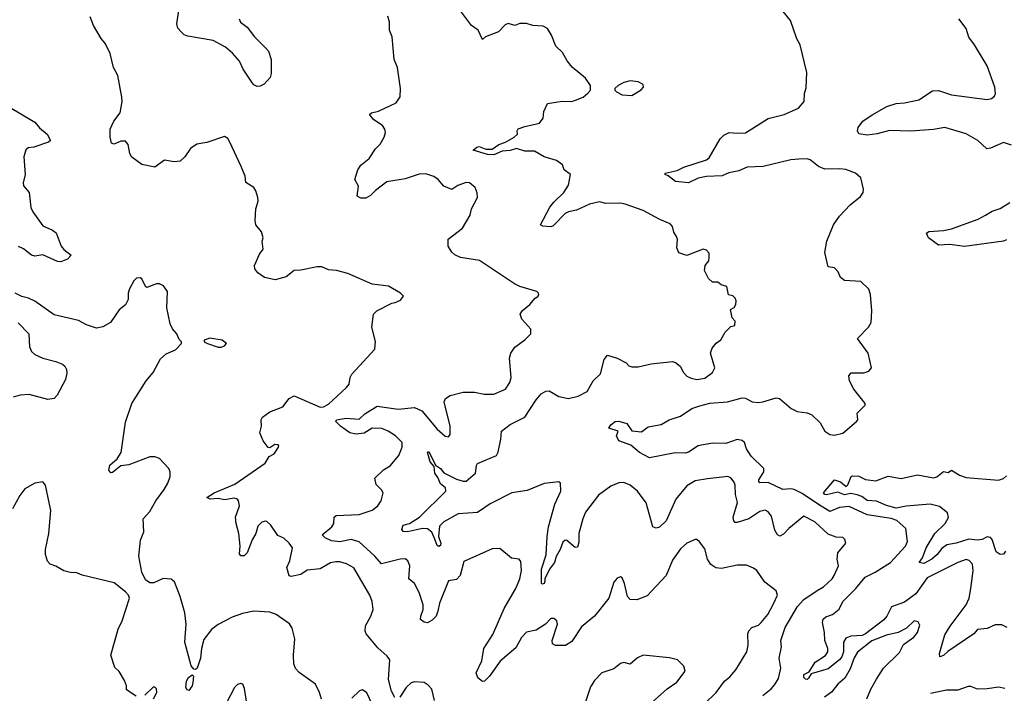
# Model space of a CAD drawing. Extents: x 2086813 to 2278017, y 548126 to 753336.
# Tile 306 of 461: x 2159422 to 2165491, y 703339 to 707490. Entities that reach past the tile are written whole.
import ezdxf

# ---------------------------------------------------------------- set-up
doc = ezdxf.new("R2010")
doc.units = 0

msp = doc.modelspace()

# ---------------------------------------------------------------- linework, layer by layer
at = {"layer": '0CON10XD'}
for points in [[(2160774.4, 707495), (2160782.9, 707475), (2160825, 707444.2), (2160870.6, 707385), (2160940, 707315), (2160955.6, 707295), (2160971.9, 707245), (2160972.3, 707157.7), (2160965.9, 707134.1), (2160928.3, 707091.7), (2160905, 707080), (2160885, 707078), (2160865, 707089.2), (2160853.1, 707105), (2160800, 707185), (2160776.9, 707235), (2160735, 707283.8), (2160691.2, 707321.2), (2160615, 707362.1), (2160458.2, 707388.2), (2160437, 707397), (2160417.7, 707415), (2160398.1, 707438.1), (2160390, 707465), (2160409.8, 707590.2)], [(2165285.3, 703984.7), (2165299.5, 704095), (2165294.2, 704135), (2165275, 704157.5), (2165255, 704162.9), (2165205, 704145.4), (2165015, 704051.6), (2164945, 703953.1), (2164875, 703900.3), (2164795, 703871.5), (2164766.4, 703815), (2164747.7, 703792.3), (2164635, 703705.4), (2164615, 703695.1), (2164545, 703690.6), (2164515, 703680), (2164499.7, 703655), (2164499.8, 703595), (2164489.8, 703565), (2164475, 703545.8), (2164405, 703490.3), (2164300.7, 703459.3), (2164285, 703432), (2164275, 703423.8), (2164265, 703425.8), (2164255, 703436.7), (2164255.6, 703455), (2164288.3, 703471.7), (2164325, 703530.7), (2164388.3, 703571.7), (2164402.5, 703595), (2164403.4, 703615), (2164384.2, 703665), (2164382.2, 703715), (2164369.6, 703775), (2164373.8, 703796.2), (2164390, 703810), (2164432, 703825), (2164472.1, 703857.9), (2164495.7, 703905), (2164575, 703984.7), (2164632.6, 704055), (2164695, 704085.2), (2164788.7, 704145), (2164880.8, 704245), (2164894, 704275), (2164884, 704355), (2164827.5, 704405), (2164793.2, 704416.8), (2164645, 704439.2), (2164535, 704490.6), (2164475, 704483.2), (2164415, 704458.9), (2164345, 704502.3), (2164245, 704570.1), (2164195, 704594.7), (2164175, 704599.6), (2164125, 704595.5), (2164035, 704637.3), (2163985, 704635.6), (2163977.5, 704645), (2163978.5, 704655), (2164007.9, 704705), (2164008.8, 704725), (2163931.1, 704801.1), (2163902.2, 704845), (2163889.7, 704885), (2163875, 704897.1), (2163845, 704902.3), (2163775, 704877.8), (2163695, 704880.6), (2163635, 704871.1), (2163605, 704863.3), (2163545, 704826), (2163525, 704820), (2163461.7, 704821.7), (2163305, 704791.2), (2163242.9, 704822.9), (2163188.3, 704868.3), (2163115.5, 704895.5), (2163100.8, 704925), (2163110, 704955), (2163053.8, 704973.8), (2163065, 704993.3), (2163092, 705015), (2163115, 705016.9), (2163165, 705002.2), (2163196.1, 704956.1), (2163255, 704950), (2163295, 704980.8), (2163375, 704996.2), (2163425.7, 705024.3), (2163495, 705046.4), (2163565, 705094), (2163615, 705111.2), (2163675, 705126.1), (2163785, 705134.5), (2163875, 705159.6), (2163895, 705158.5), (2163936.7, 705135), (2163975, 705131.8), (2164003.3, 705135), (2164085, 705160.5), (2164105.3, 705155.3), (2164177.5, 705095), (2164213.8, 705075), (2164275, 705066.7), (2164304, 705055), (2164356.9, 705006.9), (2164385, 704954.2), (2164415, 704934.4), (2164445, 704930.6), (2164495, 704942), (2164580, 705015), (2164588.8, 705025), (2164583.8, 705065), (2164593.3, 705075), (2164632.5, 705115), (2164633.3, 705125), (2164563, 705213), (2164536.7, 705265), (2164532.5, 705295), (2164547, 705313), (2164625, 705313.8), (2164655, 705323.3), (2164672.5, 705345), (2164652, 705435), (2164586.7, 705525), (2164654, 705595), (2164669.4, 705625), (2164674.5, 705695), (2164665.9, 705795.9), (2164655, 705828.8), (2164605.7, 705875.7), (2164505, 705882.5), (2164481.7, 705901.7), (2164466.1, 705936.1), (2164445, 705960), (2164405, 705967.5), (2164383.8, 706055), (2164396.2, 706125), (2164437.5, 706225), (2164475, 706280), (2164541.7, 706348.3), (2164605, 706400), (2164620, 706425), (2164622, 706445), (2164606.2, 706515), (2164573.2, 706543.2), (2164515, 706566.7), (2164475, 706571.9), (2164385, 706568.2), (2164345, 706585.4), (2164295, 706627.1), (2164275, 706632.7), (2164225, 706630), (2164175, 706625.4), (2164005, 706585.6), (2163905, 706581.4), (2163855, 706559.4), (2163793, 706547), (2163752.7, 706527.3), (2163655, 706523.8), (2163605, 706513.3), (2163545, 706484.6), (2163465, 706493.5), (2163418.3, 706528.3), (2163400, 706535), (2163400, 706545), (2163475, 706560), (2163515, 706580.8), (2163655, 706626), (2163671.7, 706638.3), (2163740, 706755), (2163761.4, 706778.6), (2163795, 706795.5), (2163848.9, 706791.1), (2163896.6, 706793.4), (2164035, 706880), (2164133.8, 706905), (2164221.4, 706945), (2164256.9, 706985), (2164260, 707035), (2164269.5, 707070.5), (2164273.6, 707163.6), (2164233.3, 707335), (2164212.3, 707372.3), (2164172.5, 707485), (2164082, 707595)], [(2163642.5, 703275), (2163715, 703344.4), (2163765.3, 703414.7), (2163798.8, 703441.2), (2163835.3, 703484.7), (2163904.6, 703595.4), (2163912.7, 703635), (2163910.4, 703705), (2163915.6, 703725), (2163934, 703745), (2163975, 703760), (2163992.9, 703775), (2164033.1, 703825), (2164069.1, 703890.9), (2164093.3, 703945), (2164085, 703970), (2164014.3, 704024.3), (2163965, 704096.2), (2163945, 704111.2), (2163901.7, 704128.3), (2163845, 704128), (2163748.8, 704108.8), (2163713, 704113), (2163683, 704133), (2163662, 704165), (2163645, 704230), (2163611.7, 704271.7), (2163596.1, 704286.1), (2163585, 704286.7), (2163535, 704264.2), (2163495, 704230), (2163445, 704160), (2163406.9, 704065), (2163289.5, 703940.5), (2163225, 703914.3), (2163185, 703918), (2163168, 703935), (2163150.8, 704015), (2163135, 704050), (2163125, 704056.2), (2163105, 704048.8), (2163084.2, 704025), (2163052.5, 703925), (2162964.3, 703815), (2162885, 703748.1), (2162825, 703659.2), (2162786.8, 703633.2), (2162725, 703633.3), (2162706.7, 703645), (2162704.2, 703665), (2162738, 703765), (2162733.3, 703785), (2162715, 703800), (2162695, 703800), (2162664, 703765), (2162605, 703728.9), (2162545, 703715.6), (2162515, 703682.5), (2162481.2, 703618.8), (2162382.8, 703537.2), (2162318.7, 703445), (2162286.2, 703415), (2162275, 703413.1), (2162246, 703435), (2162236.4, 703465), (2162270.7, 703539.3), (2162283.6, 703615), (2162338.1, 703701.9), (2162408, 703862), (2162445.2, 703924.8), (2162480.5, 703985), (2162505.5, 704045), (2162515.7, 704095.7), (2162511.2, 704151.2), (2162500, 704165), (2162452.7, 704172.7), (2162382.3, 704232.3), (2162335, 704230), (2162158.8, 704151.2), (2162138, 704065), (2162115, 704040.8), (2162065, 704032.5), (2162009.4, 703895), (2162000.5, 703845), (2161988.5, 703815), (2161965, 703790), (2161935, 703773.8), (2161915, 703776.7), (2161893.3, 703795), (2161894, 703814), (2161908.9, 703855), (2161909.1, 703885), (2161885, 703960), (2161856.6, 704016.6), (2161820, 704045), (2161827.5, 704125), (2161815, 704156.2), (2161797.6, 704167.6), (2161766.4, 704166.4), (2161653.3, 704136.7), (2161610.4, 704185), (2161515, 704272.9), (2161465, 704287.5), (2161395, 704272.3), (2161345, 704278.5), (2161305, 704296.7), (2161287.5, 704315), (2161347.1, 704365), (2161358.1, 704385), (2161360.8, 704425), (2161373.3, 704435), (2161515, 704440.5), (2161595, 704467.5), (2161630, 704495), (2161650, 704525), (2161663.3, 704575), (2161653, 704593), (2161618.8, 704625), (2161611.2, 704665), (2161664.4, 704715.6), (2161705, 704741.2), (2161760, 704805), (2161779.2, 704855), (2161780, 704885), (2161739.4, 704925), (2161693.3, 704955), (2161655, 704971.2), (2161595, 704972.5), (2161545, 704942.6), (2161496.8, 704936.8), (2161457.1, 704945), (2161398.7, 704985), (2161370.8, 705015), (2161375, 705025.3), (2161435, 705034.8), (2161515, 705028.5), (2161548.8, 705061.2), (2161625, 705109.2), (2161755, 705091.1), (2161855, 705100), (2161900.1, 705080.1), (2161995, 704967.1), (2162045, 704923.8), (2162065, 704920), (2162076.2, 704935), (2162075.7, 704985.7), (2162039.4, 705135), (2162045.8, 705155), (2162075, 705173.3), (2162155, 705194.5), (2162225.5, 705195.5), (2162285, 705182), (2162345, 705182.9), (2162416.1, 705213.9), (2162443.8, 705255), (2162451.2, 705285), (2162441.2, 705405), (2162450, 705435), (2162475, 705472.5), (2162535, 705517.5), (2162572.5, 705555), (2162573, 705583), (2162516.7, 705645), (2162506.7, 705675), (2162522.3, 705697.7), (2162567.5, 705735), (2162600, 705775), (2162616.4, 705783.6), (2162622.5, 705795), (2162620, 705805), (2162610, 705815), (2162505, 705846.7), (2162472.3, 705862.3), (2162256.8, 706006.8), (2162140, 706025), (2162105, 706040), (2162085, 706056.7), (2162064.2, 706094.2), (2162062.7, 706137.3), (2162152, 706205), (2162198.8, 706285), (2162206.7, 706325), (2162243.8, 706395), (2162242, 706422), (2162228.8, 706455), (2162195, 706484), (2162175, 706485.8), (2162122.3, 706467.7), (2162085, 706443.3), (2162037.5, 706465), (2162002.5, 706505), (2161975, 706523.8), (2161925, 706539.2), (2161885, 706537.1), (2161798.8, 706508.8), (2161685, 706490), (2161615, 706437.1), (2161585, 706405.6), (2161555, 706390), (2161525, 706390), (2161503, 706403), (2161510.8, 706465), (2161488.8, 706505), (2161506, 706565), (2161525, 706593.8), (2161576, 706635), (2161615.9, 706694.1), (2161645, 706723.3), (2161668, 706765), (2161676.2, 706795), (2161673.3, 706815), (2161657.7, 706837.7), (2161605, 706872.5), (2161577.5, 706905), (2161590, 706915), (2161633.6, 706926.4), (2161743, 706977), (2161767.5, 707015), (2161770, 707065), (2161750.8, 707195), (2161730.8, 707245), (2161717.1, 707385), (2161700.8, 707425), (2161702, 707475), (2161691.7, 707511.7)], [(2164002, 703325), (2164053.9, 703366.1), (2164077.2, 703392.8), (2164098.6, 703431.4), (2164114.4, 703495), (2164102.9, 703555), (2164117.3, 703625), (2164114, 703665), (2164139.4, 703745), (2164215.8, 703875), (2164255, 703916.5), (2164337.7, 703972.3), (2164376.9, 703995), (2164429.4, 704045), (2164442.2, 704065), (2164468.6, 704125), (2164460, 704165), (2164464, 704205), (2164513.8, 704265), (2164507.7, 704287.7), (2164495, 704298.8), (2164455, 704301.4), (2164405, 704320.6), (2164322.5, 704395), (2164255, 704430.8), (2164163.5, 704355), (2164130.8, 704319.2), (2164107.3, 704307.3), (2164092.5, 704315), (2164076.7, 704345), (2164055, 704431.2), (2164035, 704457.5), (2164017.2, 704467.2), (2163985, 704460.4), (2163916.3, 704413.7), (2163845, 704391.1), (2163832.5, 704392.5), (2163823, 704403), (2163819.6, 704425), (2163845.5, 704515), (2163833.6, 704565), (2163832.1, 704622.1), (2163825, 704640), (2163805, 704667.5), (2163786.1, 704676.1), (2163661.7, 704661.7), (2163585, 704647.8), (2163535, 704618.1), (2163465.4, 704535), (2163407.6, 704402.4), (2163365, 704362.5), (2163345, 704356), (2163324, 704365), (2163283.4, 704513.4), (2163229.2, 704585), (2163185, 704622.5), (2163145, 704637.5), (2163115, 704635.8), (2163066.7, 704615), (2162989.5, 704560.5), (2162910, 704455), (2162892.9, 704415), (2162869.4, 704325), (2162868.8, 704271.2), (2162859.3, 704240.7), (2162845, 704237.5), (2162795, 704280.8), (2162785, 704282), (2162770.2, 704269.8), (2162753.5, 704225), (2162728.2, 704181.8), (2162718.8, 704145), (2162688.5, 704105), (2162659.2, 704045), (2162658.9, 704031.1), (2162655, 704016.2), (2162645, 704011.4), (2162638.8, 704015), (2162638.9, 704105), (2162667.2, 704192.8), (2162672.8, 704305), (2162682.3, 704365), (2162721.6, 704505), (2162757.5, 704585), (2162755.6, 704635), (2162745, 704642.5), (2162655, 704632.5), (2162550.7, 704589.3), (2162455, 704574.3), (2162322.7, 704507.3), (2162245, 704453.9), (2162124.7, 704445.3), (2162037.1, 704395), (2162010.4, 704369.6), (2162004.5, 704305), (2162018.2, 704265), (2162015, 704251.1), (2162005, 704243.8), (2161995, 704249.2), (2161981.9, 704288.1), (2161961.9, 704331.9), (2161935, 704353.3), (2161905, 704354.2), (2161813.3, 704333.3), (2161786, 704336), (2161778, 704348), (2161786, 704375), (2161825, 704386.5), (2161886.2, 704425), (2162049.1, 704585), (2162046.7, 704605), (2162015, 704630), (2161999.8, 704669.8), (2161981.5, 704695), (2161976.2, 704736.2), (2161952.9, 704765), (2161936.7, 704825), (2161945, 704829.2), (2161986, 704745), (2162015, 704724.5), (2162036.9, 704696.9), (2162115, 704659.2), (2162155, 704646.5), (2162175, 704647.3), (2162231.9, 704695), (2162237.1, 704742.9), (2162244.4, 704755.6), (2162361.2, 704805), (2162372, 704825), (2162388.8, 704905), (2162391.2, 704955), (2162445, 704995.5), (2162535, 705040), (2162605, 705147.8), (2162637.1, 705185), (2162665, 705201.1), (2162685, 705202.5), (2162745, 705168), (2162805, 705156), (2162865, 705171.2), (2162920.5, 705199.5), (2162956.2, 705265), (2163001.2, 705308.8), (2163024.2, 705395.8), (2163045, 705422.5), (2163105, 705404.3), (2163160, 705375), (2163176.4, 705356.4), (2163195, 705351.2), (2163235, 705351.2), (2163315, 705369.2), (2163445, 705383.3), (2163465, 705376.7), (2163492.5, 705355), (2163513.3, 705315), (2163535, 705293.8), (2163560.3, 705280.3), (2163595, 705272.9), (2163645, 705280.8), (2163693.3, 705315), (2163706.2, 705345), (2163680, 705435), (2163690, 705465), (2163715, 705497.5), (2163743, 705517), (2163770, 705565), (2163805, 705600), (2163830, 705605), (2163831.7, 705631.7), (2163813.6, 705653.6), (2163803.3, 705705), (2163825, 705717.5), (2163835.8, 705734.2), (2163837.3, 705757.3), (2163831.2, 705775), (2163817.7, 705787.7), (2163790, 705795), (2163780, 705845), (2163746.7, 705856.7), (2163725, 705872.5), (2163693, 705873), (2163667.5, 705895), (2163643.8, 705945), (2163647.5, 705975), (2163670, 706005), (2163672.5, 706025), (2163671.7, 706051.7), (2163655, 706070), (2163635, 706076.7), (2163535, 706036.7), (2163485, 706053.3), (2163472.5, 706085), (2163475.8, 706135), (2163471.2, 706155), (2163455, 706180), (2163446.7, 706215), (2163432.3, 706232.3), (2163368.3, 706258.3), (2163264.5, 706314.5), (2163155, 706354.2), (2163125, 706360), (2163035, 706357.5), (2162995, 706366.7), (2162935, 706354.2), (2162855, 706315.7), (2162805, 706305.6), (2162785, 706295.6), (2162710.3, 706219.7), (2162695, 706214.2), (2162647, 706217), (2162632.5, 706225), (2162690, 706335), (2162713.7, 706366.3), (2162775.7, 706425), (2162805, 706470), (2162816.7, 706535), (2162777.5, 706565), (2162767.5, 706595), (2162731.7, 706621.7), (2162655, 706644.4), (2162595, 706680.5), (2162535, 706680.5), (2162485, 706695.4), (2162445, 706682.9), (2162395, 706680), (2162345, 706658), (2162305, 706659.5), (2162217.5, 706685), (2162240, 706705), (2162255, 706709.5), (2162295, 706693.1), (2162335, 706691.8), (2162375, 706720.8), (2162416.2, 706735), (2162470, 706765), (2162490, 706785), (2162487.5, 706805), (2162495, 706816.7), (2162535, 706832), (2162627, 706853), (2162647.7, 706882.3), (2162652.5, 706925), (2162676.4, 706973.6), (2162765, 706988.8), (2162825, 706986.7), (2162847, 706993), (2162895, 707012.5), (2162923, 707037), (2162940, 707055), (2162940, 707085), (2162909.3, 707129.3), (2162828.3, 707198.3), (2162795.9, 707235.9), (2162767.3, 707287.3), (2162727, 707327), (2162700.8, 707395), (2162675, 707436), (2162649.1, 707449.1), (2162585, 707454.3), (2162545, 707466.9), (2162505, 707466), (2162475, 707453.3), (2162433.6, 707466.4), (2162415, 707457.5), (2162373.3, 707415), (2162292.5, 707385), (2162275, 707367.5), (2162248.1, 707425), (2162206.2, 707455), (2162140, 707545)], [(2161735, 703313.8), (2161713.4, 703353.4), (2161695.3, 703425), (2161702.9, 703545), (2161687.6, 703567.6), (2161629.6, 703619.6), (2161557.5, 703705), (2161551.7, 703721.7), (2161553.6, 703755), (2161587.3, 703815), (2161601.2, 703855), (2161594.7, 703904.7), (2161580.4, 703945), (2161482.6, 704112.6), (2161436.6, 704136.6), (2161395, 704149.4), (2161370.2, 704150.2), (2161337.6, 704142.4), (2161275, 704105.6), (2161195, 704097.8), (2161155, 704072), (2161095, 704060), (2161082.5, 704062.5), (2161068, 704115), (2161088, 704155), (2161103.3, 704235), (2161083.3, 704265), (2161050, 704295), (2161012.4, 704312.4), (2160970, 704375), (2160945, 704398), (2160935, 704399.2), (2160915, 704392.9), (2160890.6, 704369.4), (2160877.8, 704325), (2160854.5, 704285), (2160824.2, 704205), (2160805, 704186.2), (2160785, 704186.7), (2160778, 704198), (2160781.4, 704245), (2160774, 704325), (2160756, 704385), (2160752.5, 704425), (2160776.5, 704495), (2160770.6, 704525), (2160764, 704535), (2160745, 704542.5), (2160685, 704530.8), (2160645, 704539.2), (2160595.7, 704535.7), (2160576.7, 704545), (2160622, 704575), (2160748.3, 704628.3), (2160935, 704758), (2160960.9, 704799.1), (2160990, 704815), (2161017.5, 704855), (2161020, 704865), (2161015, 704870), (2160995, 704872.5), (2160965, 704852.5), (2160953.8, 704853.8), (2160922.5, 704895), (2160903.3, 704945), (2160913.3, 704985), (2160910, 705025), (2160918.3, 705041.7), (2160965, 705074), (2161045, 705104), (2161083.4, 705156.6), (2161115, 705172), (2161275, 705103.1), (2161295, 705104.4), (2161325, 705120), (2161437.4, 705222.6), (2161453.8, 705245), (2161458.8, 705285), (2161468.8, 705305), (2161610.7, 705459.3), (2161616.1, 705506.1), (2161592.5, 705595), (2161603.9, 705676.1), (2161623.9, 705696.1), (2161715, 705742.5), (2161737.5, 705747.5), (2161769.3, 705760.7), (2161787, 705787), (2161770, 705805), (2161695, 705847.5), (2161595, 705861.2), (2161445.7, 705925.7), (2161375, 705944), (2161325, 705949.2), (2161285, 705967.1), (2161255, 705967.5), (2161155, 705945.7), (2161115, 705944.2), (2161063.8, 705905), (2160997.7, 705887.7), (2160931.2, 705901.2), (2160890.5, 705930.5), (2160871.2, 705955), (2160870, 705975), (2160901.2, 706045), (2160922.5, 706075), (2160917.5, 706125), (2160923.3, 706146.7), (2160912.1, 706182.1), (2160878.8, 706225), (2160872.7, 706252.7), (2160878.6, 706325), (2160891.7, 706371.7), (2160890, 706395), (2160878.8, 706435), (2160865, 706456.7), (2160816.4, 706486.4), (2160811.2, 706525), (2160788, 706585), (2160716.7, 706735), (2160705, 706757.5), (2160685, 706770), (2160575, 706734), (2160515, 706722), (2160474.5, 706695.5), (2160439.2, 706645), (2160411.3, 706618.7), (2160375, 706613.1), (2160315, 706624), (2160255, 706581.9), (2160175, 706597.9), (2160113.6, 706643.6), (2160101.8, 706665), (2160090.5, 706720.5), (2160075, 706740.8), (2160045, 706740.6), (2160005, 706722.5), (2159988.8, 706728.8), (2159980.6, 706765), (2159980.6, 706815), (2160002.2, 706865), (2160042.2, 706915), (2160054.4, 706985), (2160052.1, 707012.1), (2160027.8, 707145), (2160000, 707195), (2159980.9, 707280.9), (2159951.1, 707341.1), (2159924.5, 707374.5), (2159877.1, 707455), (2159857.8, 707507.8)], [(2165535, 706717.3), (2165485, 706733.6), (2165405, 706697.3), (2165383.5, 706693.5), (2165328.1, 706745), (2165255, 706787.1), (2165125, 706826), (2165055, 706812.5), (2164915, 706802.2), (2164783.3, 706806.7), (2164707.3, 706787.3), (2164645, 706777.5), (2164595, 706786.7), (2164586.2, 706805), (2164590.8, 706825), (2164618, 706865), (2164675.4, 706904.6), (2164766.2, 706955), (2164825, 706973.8), (2164875, 706977.1), (2164964.5, 706995.5), (2165048.5, 707051.5), (2165085, 707054.5), (2165165, 707027.3), (2165385, 706998), (2165412.5, 707005), (2165430.7, 707019.3), (2165436.2, 707035), (2165431.4, 707075), (2165385, 707206), (2165307.8, 707335), (2165272.2, 707382.2), (2165255, 707436.2), (2165211.2, 707495)], [(2163195, 707022.5), (2163253, 707057), (2163267.5, 707075), (2163265, 707090), (2163235, 707107.5), (2163185, 707112.5), (2163145, 707102.5), (2163110, 707085), (2163090, 707065), (2163090, 707055), (2163100, 707045), (2163135, 707027.5), (2163195, 707022.5)], [(2159353.3, 706955), (2159515, 706858), (2159545, 706823.8), (2159592.5, 706785), (2159612.5, 706745), (2159600, 706735), (2159510, 706705), (2159475, 706700), (2159461.2, 706688.8), (2159448, 706645), (2159455.7, 706535), (2159443.3, 706485), (2159446.4, 706466.4), (2159480, 706425), (2159492.1, 706332.1), (2159503.1, 706305), (2159565, 706218.8), (2159625, 706192.5), (2159646.7, 706176.7), (2159677.5, 706095), (2159695, 706073.1), (2159738.8, 706038.8), (2159718.1, 706015), (2159675, 705997.1), (2159655, 705999.5), (2159610.5, 706019.5), (2159565, 706041.2), (2159515, 706033.1), (2159495, 706038.6), (2159445, 706077.5), (2159415, 706092)], [(2165505, 706133.1), (2165485, 706124.5), (2165245, 706093.1), (2165155, 706105.5), (2165085, 706100), (2165024.2, 706145), (2165011.2, 706175), (2165025, 706183.8), (2165115, 706190), (2165165, 706201.8), (2165329.4, 706260.6), (2165375, 706285.6), (2165415, 706310), (2165465, 706326.5), (2165525, 706364.2)], [(2161282.3, 703302.3), (2161271.2, 703345), (2161245.8, 703395.8), (2161145, 703467.5), (2161121.7, 703491.7), (2161111.7, 703521.7), (2161109.2, 703575), (2161119.2, 703675), (2161101.7, 703741.7), (2161085, 703766.7), (2161003.3, 703825), (2160965, 703840), (2160865, 703845.6), (2160795, 703830.6), (2160732.1, 703807.9), (2160645, 703762.9), (2160605, 703731.5), (2160558.1, 703671.9), (2160543.2, 703615), (2160537.7, 703555), (2160516.4, 703493.6), (2160505, 703486.7), (2160495, 703488.6), (2160478.8, 703508.8), (2160440, 703655), (2160448.6, 703765), (2160440, 703835), (2160411.4, 703935), (2160376.4, 704026.4), (2160355, 704042.9), (2160307, 704047), (2160249.5, 704020.5), (2160225, 704020), (2160198.1, 704038.1), (2160174.6, 704085), (2160156.9, 704185), (2160166.7, 704283.3), (2160187.8, 704335), (2160183.1, 704415), (2160225, 704460), (2160260.6, 704525), (2160313.1, 704595), (2160336.3, 704633.7), (2160349.2, 704675), (2160349.2, 704705), (2160342, 704725), (2160283.3, 704786.7), (2160255, 704797.1), (2160225, 704795.7), (2160095, 704746.4), (2160045, 704741.4), (2159995, 704699.4), (2159985, 704698.1), (2159971.8, 704715), (2159978.9, 704745), (2160022.5, 704785), (2160047.3, 704822.7), (2160075, 705010), (2160113.3, 705125), (2160202, 705265), (2160246, 705315), (2160289.7, 705400.3), (2160325, 705431.2), (2160382.5, 705455), (2160420, 705495), (2160420, 705505), (2160405, 705520), (2160390, 705555), (2160363.3, 705585), (2160350, 705615), (2160328.8, 705715), (2160333.3, 705815), (2160309.3, 705849.3), (2160285, 705862.5), (2160265, 705862.5), (2160205, 705840), (2160197.5, 705845), (2160175, 705892.5), (2160165, 705900), (2160143, 705897), (2160125, 705880), (2160099.3, 705830.7), (2160090, 705805), (2160091.2, 705785)], [(2160091.2, 705785), (2160090, 705765), (2160075, 705732.5), (2160035, 705702.5), (2159982.5, 705625), (2159935, 705597.5), (2159895, 705590), (2159835, 705608.8), (2159785, 705636.2), (2159635, 705671.2), (2159515, 705755.8), (2159477.5, 705775), (2159435, 705783.8), (2159395, 705803.8)], [(2159412.7, 705622.7), (2159478, 705555), (2159482.5, 705475), (2159495.6, 705445), (2159516.7, 705426.7), (2159565, 705404.5), (2159645, 705384.4), (2159686.4, 705366.4), (2159700.8, 705355), (2159710, 705335), (2159712.7, 705312.7), (2159705, 705273.3), (2159653.2, 705176.8), (2159634.3, 705155.7), (2159595, 705150), (2159479.8, 705180.2), (2159425, 705177.1), (2159382, 705165)], [(2160665, 705472.5), (2160685, 705480), (2160697.5, 705495), (2160670, 705515), (2160595, 705526.7), (2160560, 705515), (2160560, 705505), (2160580, 705495), (2160645, 705472.5), (2160665, 705472.5)], [(2165499.1, 704215), (2165485, 704196.5), (2165465, 704194.6), (2165441.1, 704211.1), (2165415, 704288), (2165405, 704299.2), (2165386.1, 704303.9), (2165355, 704286.2), (2165325, 704282), (2165271.7, 704288.3), (2165195, 704264.5), (2165135.7, 704254.3), (2165105, 704232.5), (2165077.9, 704195), (2165043.3, 704166.7), (2164995, 704140), (2164966.2, 704145), (2164985.6, 704175), (2165008.8, 704235), (2165062.4, 704325), (2165126.7, 704385), (2165147.4, 704422.6), (2165141.1, 704451.1), (2165091.1, 704491.1), (2165034.7, 704505.3), (2164885, 704492.5), (2164825, 704480), (2164765, 704495.9), (2164702.6, 704522.6), (2164645, 704528.1), (2164612, 704552), (2164583.2, 704563.2), (2164545, 704569.5), (2164505, 704561.5), (2164465, 704578.6), (2164395, 704562.9), (2164383.8, 704565), (2164376.2, 704575), (2164445, 704654), (2164482.1, 704642.1), (2164517, 704613), (2164527, 704623), (2164547.5, 704675), (2164555, 704680), (2164595, 704677.1), (2164635, 704657.5), (2164698, 704648), (2164775, 704676.7), (2164855, 704662.9), (2164955, 704684.5), (2165055, 704667.1), (2165075, 704672.5), (2165115, 704706.2), (2165145, 704700), (2165165, 704713.8), (2165215, 704683.1), (2165255, 704670), (2165455, 704653.1), (2165485, 704663.1), (2165505, 704679.2)], [(2160140.9, 703320.9), (2160081.2, 703361.2), (2160080, 703385), (2160067.4, 703417.4), (2160034.6, 703474.6), (2160008.8, 703498.8), (2159984.3, 703575), (2160030, 703735), (2160053.1, 703785), (2160100, 703925), (2160093.5, 703945), (2160075, 703965.6), (2160005, 704019.2), (2159807.6, 704067.6), (2159775, 704082.5), (2159735.8, 704084.2), (2159695, 704094.2), (2159645, 704123.3), (2159610, 704135), (2159593.9, 704153.9), (2159582, 704195), (2159580.6, 704225), (2159602.9, 704325), (2159614.6, 704465), (2159582.3, 704622.3), (2159565, 704643.3), (2159515, 704634.2), (2159455, 704599.2), (2159422.7, 704557.3), (2159378.1, 704475)], [(2165507.5, 703745), (2165475, 703761.2), (2165435, 703760.8), (2165385, 703738.6), (2165325, 703732), (2165304, 703705), (2165142.7, 703597.3), (2165115, 703572.5), (2165094.3, 703564.3), (2165090.8, 703585), (2165125, 703699.2), (2165156.3, 703753.7), (2165255.4, 703885), (2165275, 703926.2), (2165285.3, 703984.7)], [(2164644.5, 703305.5), (2164668.2, 703365), (2164703.4, 703426.6), (2164746, 703494), (2164845, 703590), (2164869.2, 703640.8), (2164933.3, 703685), (2164956, 703715), (2164969.5, 703759.5), (2164960, 703780), (2164935, 703785.7), (2164888.5, 703741.5), (2164836.8, 703713.2), (2164765, 703697.5), (2164675, 703663.5), (2164585, 703593.5), (2164565, 703558.6), (2164540.6, 703489.4), (2164507.1, 703432.9), (2164465, 703396.4), (2164425, 703347.1), (2164382.1, 703315)], [(2163297.1, 703265), (2163413.6, 703366.4), (2163472.1, 703407.9), (2163523.3, 703475), (2163515.8, 703505.8), (2163476.4, 703546.4), (2163427.7, 703557.7), (2163265, 703573.5), (2163231.1, 703558.9), (2163185, 703518), (2163145, 703528.8), (2163125, 703523.8), (2163085, 703490), (2163011.2, 703465), (2162965, 703418.8), (2162940.2, 703379.8), (2162883.7, 703206.3)], [(2160465, 703357.1), (2160455, 703360), (2160446.5, 703375), (2160451.3, 703415), (2160462.3, 703437.7), (2160485, 703453.8), (2160494, 703444), (2160490.4, 703405), (2160484.6, 703385), (2160465, 703357.1)], [(2160824, 703265), (2160808.8, 703368.8), (2160796.7, 703395), (2160785, 703400), (2160765, 703393.3), (2160746.7, 703375), (2160694.1, 703275.9)], [(2161979.4, 703295), (2161962.9, 703365), (2161940.3, 703390.3), (2161915, 703405.8), (2161855, 703410), (2161835, 703402.9), (2161804.6, 703375.4), (2161764.3, 703315.7)], [(2160246.2, 703305), (2160266.7, 703345), (2160265, 703367.5), (2160255, 703376.7), (2160245, 703376.2), (2160193, 703327)], [(2161613.3, 703233.3), (2161561.7, 703341.7), (2161535, 703360), (2161517.5, 703355), (2161469.7, 703310.3)], [(2165495, 703368), (2165455, 703377.5), (2165385, 703366.9), (2165325.9, 703365.9), (2165285, 703382), (2165268.3, 703381.7), (2165205, 703358.6), (2165135, 703359.4), (2165035, 703338.1)]]:
    msp.add_lwpolyline(points, dxfattribs=at)

doc.saveas('drawing.dxf')
